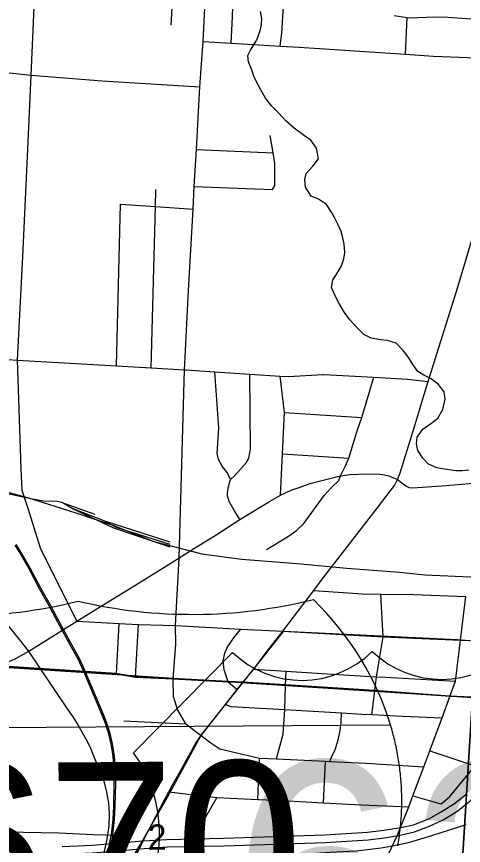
# Model space of a CAD drawing. Extents: x 114604 to 551442, y 316898 to 567001.
# Drawn here: x 218608 to 222509, y 393758 to 400988 of the extents above; entities that cross this region are included whole.
import ezdxf

# ---------------------------------------------------------------- set-up
doc = ezdxf.new("R2010")
doc.units = 0
for name, color, linetype in [('GE_P_Alignment', 7, 'Continuous'), ('GE_P_Alignment_1000_Bearings', 7, 'Continuous'), ('GE_P_Alignment_1000_Stations', 7, 'Continuous'), ('GE_P_Alignment_100_Cardinal_Points', 7, 'Continuous'), ('GE_P_Alignment_500_Bearings', 7, 'Continuous'), ('GE_P_Alignment_500_Cardinal_Points', 7, 'Continuous'), ('GE_P_Alignment_500_Distances', 7, 'Continuous'), ('GE_P_Alignment_500_Stations', 7, 'Continuous'), ('PM_P_Cells', 7, 'Continuous'), ('PV_X_Curb', 7, 'Continuous'), ('SN_P_Signs', 7, 'Continuous')]:
    doc.layers.add(name, color=color, linetype=linetype)

msp = doc.modelspace()

# ---------------------------------------------------------------- linework, layer by layer
at = {"layer": 'GE_P_Alignment'}
msp.add_line((221872.9, 394807.1), (216433.8, 394767.8), dxfattribs=at)
msp.add_line((221872.9, 394807.1), (216433.8, 394767.8), dxfattribs=at)
msp.add_lwpolyline([(221935.9, 393753.9), (221938.9, 393771.4), (221941.8, 393788.8), (221944.5, 393806.3), (221947.1, 393823.8), (221949.6, 393841.3), (221951.9, 393858.8), (221954.1, 393876.3), (221956.2, 393893.8), (221958.1, 393911.3), (221959.9, 393928.8), (221961.5, 393946.3), (221963, 393963.8), (221964.4, 393981.3), (221965.7, 393998.8), (221966.8, 394016.3), (221967.7, 394033.8), (221968.5, 394051.3), (221969.2, 394068.8), (221969.8, 394086.3), (221970.2, 394103.8), (221970.5, 394121.3), (221970.6, 394138.8), (221970.6, 394156.2), (221970.5, 394173.7), (221970.3, 394191.1), (221969.9, 394208.6), (221969.3, 394226), (221968.7, 394243.4), (221967.9, 394260.8), (221966.9, 394278.2), (221965.9, 394295.6), (221964.7, 394313), (221963.3, 394330.3), (221961.9, 394347.6), (221960.3, 394365), (221958.5, 394382.3), (221956.6, 394399.5), (221954.6, 394416.8), (221952.5, 394434), (221950.3, 394451.3), (221947.9, 394468.5), (221945.3, 394485.7), (221942.7, 394502.8), (221939.9, 394520), (221937, 394537.1), (221933.9, 394554.2), (221930.8, 394571.2), (221927.4, 394588.3), (221924, 394605.3), (221920.5, 394622.3), (221916.8, 394639.2), (221912.9, 394656.1), (221909, 394673), (221904.9, 394689.9), (221900.7, 394706.7), (221896.4, 394723.6), (221892, 394740.3), (221887.4, 394757.1), (221882.7, 394773.8), (221877.9, 394790.5), (221872.9, 394807.1)], dxfattribs=at)
for centre, ratio, start_param, end_param in [((218098.6, 398571.5), 0.800001, 4.415841, 5.008936), ((220153.3, 398586.3), 0.800001, 4.415841, 5.008936), ((218454.8, 394139.6), 0.8, 0.230566, 0.669003)]:
    msp.add_ellipse(centre, major_axis=(3515.8, 25.4), ratio=ratio, start_param=start_param, end_param=end_param, dxfattribs=at)
at = {"layer": 'GE_P_Alignment_1000_Bearings'}
for p, q in [((219021.2, 396742.3), (219103.2, 396693.8)), ((219021.2, 396742.3), (219291.2, 396646.4)), ((219377.2, 396584.9), (219103.2, 396693.8)), ((219948.1, 396402.1), (219377.2, 396584.9))]:
    msp.add_line(p, q, dxfattribs=at)
for points in [[(215180.4, 397274.4), (215210.6, 397270.7), (215608.2, 397230.7), (217764.7, 397070), (217958.6, 397032.6), (218229.6, 396930.7), (218274.6, 396908.9), (218361.5, 396880.2), (218462.5, 396843.6), (218557.5, 396821), (218676.4, 396795.3), (218762.4, 396779.6), (218846.3, 396762.9), (218963.2, 396759.4), (218988.7, 396753.7), (219013.8, 396746.6), (219021.2, 396742.3)], [(217213.5, 397002.4), (217624.9, 397064.9), (217808.3, 397050), (218081.7, 396982.7), (218310.4, 396898.8), (218702.1, 396791.6), (219126.6, 396660.2), (219457.3, 396548.5), (219796.4, 396412.4), (220224.8, 396301.4), (220571.3, 396254.9), (221056.2, 396217.7), (221492.3, 396176), (221951.4, 396140.7), (222170.5, 396119.2), (223104.3, 396076.8)], [(219103.2, 396693.8), (219452.7, 396529.3), (219947.2, 396363.3)], [(219377.2, 396584.9), (219475.2, 396533.4), (219947.1, 396385.2)], [(219403.6, 393690), (219429.2, 393812.3), (219438.8, 393877.7), (219451.6, 393984.4), (219455.9, 394096.7), (219460.7, 394297.6), (219461.9, 394367.7), (219460.2, 394442.9), (219448.1, 394556), (219432.9, 394641.4), (219412, 394730.1), (219380.9, 394830.1), (219341.8, 394930.2), (219242.5, 395163.2), (219195.8, 395273.9), (219148.2, 395376.3), (219065, 395528.6), (218951.7, 395738.3), (218891.9, 395846.8), (218808.5, 395996.1), (218716.6, 396169.2), (218629.5, 396322), (218595.2, 396376.7)], [(219415.8, 393686.8), (219441.6, 393810.1), (219451.3, 393876), (219464.2, 393983.4), (219468.5, 394096.4), (219473.2, 394297.3), (219474.4, 394367.7), (219472.8, 394443.7), (219460.6, 394557.7), (219445.2, 394643.9), (219424.1, 394733.4), (219392.7, 394834.2), (219353.4, 394935), (219254.1, 395168.1), (219207.3, 395279), (219159.5, 395381.9), (219076.1, 395534.6), (218962.8, 395744.3), (218903, 395852.9), (218819.6, 396002.1), (218727.7, 396175.2), (218640.4, 396328.4), (218605.7, 396383.7)], [(219362.6, 393657.9), (219394, 393783.7), (219405.7, 393850.6), (219417.6, 393928.7), (219420.5, 394036.9), (219413.1, 394127.3), (219395.6, 394223.7), (219374.1, 394307.9), (219331.4, 394421.6), (219288.8, 394522.6), (219250.5, 394616.7), (219221.6, 394672.6), (219184.7, 394741.1), (219139.6, 394817.1), (219101.3, 394878.2), (219051.6, 394950.4), (218711.8, 395455.5), (218637.6, 395551.7), (218536.8, 395673.1)], [(219583.5, 393583.7), (219685.8, 393762.2), (219924.7, 394178.8), (220220.5, 394720), (220939.9, 395626.1), (222454.2, 395554.1), (224426.3, 395396.5), (225260.8, 395344.3), (227281.6, 395269.1)], [(219423.2, 393568.6), (219584.7, 393580.9), (220487.3, 393640.9), (221138.2, 393683.2), (221341.2, 393700), (221571.8, 393710.5), (221789.7, 393737.1), (221888.1, 393755), (222041.1, 393786.6), (222136.3, 393814.7), (222232.2, 393845.1), (222532.5, 393939.5)]]:
    msp.add_lwpolyline(points, dxfattribs=at)
at = {"layer": 'GE_P_Alignment_1000_Stations'}
msp.add_lwpolyline([(221826.5, 393619.5), (221930.8, 393841.4), (221959.4, 393913.6), (222031.3, 394095.7), (222067.4, 394190.7), (222163.2, 394443.6), (222216.4, 394583.7), (222222.6, 394600.1), (222321.7, 394870.9), (222389.8, 395056.5), (222439.1, 395191), (222483.9, 395548.7), (222528.8, 395929.4)], dxfattribs=at)
at = {"layer": 'GE_P_Alignment_100_Cardinal_Points'}
for p, q in [((222003.5, 400658.9), (222016.3, 400979.3)), ((220207.2, 400374.3), (220237.4, 400771.8)), ((220177.3, 399828.2), (220848.7, 399799.7)), ((220159.6, 399505.7), (220841, 399479.3)), ((219480.7, 397941.1), (219515.8, 399352.8)), ((220946, 397534.3), (221621, 397489.5)), ((220930.3, 397173.8), (221507.8, 397135.7)), ((219479.8, 395254.6), (219504.8, 395692.5)), ((219645.1, 395226.7), (219673.3, 395685.6)), ((222483.9, 395548.7), (222550, 395545.4)), ((222216.4, 394583.7), (222609.3, 394453.4)), ((220714.4, 394159.3), (220728, 394519.1)), ((221288, 394129.6), (221305.5, 394491.8)), ((220356.5, 394176.1), (220200.5, 393907.4))]:
    msp.add_line(p, q, dxfattribs=at)
for points in [[(218665.3, 396829.1), (218657.2, 396853.8), (218647.3, 397044.5), (218614.6, 397990.2), (218662.5, 398895.2), (218710.6, 399894.7), (218735.9, 400475.6), (218762.9, 401067.5), (218777.6, 401328.2), (218814.2, 401979.6), (218832.5, 402199.3), (218863.8, 402575.3), (218881.6, 402789), (218927.6, 403313.9), (218964.8, 403753), (218966.3, 403770.7), (219071.7, 404213), (219113.7, 405011.1)], [(220237.4, 400771.8), (220254.8, 401124.2), (220256, 401202.4), (220249.1, 401270.6), (220224.8, 401387.3), (220184.1, 401606.4), (220180.2, 401744.8), (220189.2, 401810.9), (220217.1, 401912.9), (220286.8, 402035.7), (220342.6, 402125.8), (220425, 402300.1), (220458.5, 402395.8), (220467.3, 402447.8), (220477, 402557.9), (220511.9, 403047.9), (220523, 403204.5), (220540.8, 403488.6), (220600.3, 404439.7), (220662.2, 404922.4)], [(219106.1, 401853.4), (219124.4, 401863), (219142.5, 401870.6), (219210.6, 401869.1), (219638.3, 401841.3), (219733.7, 401811), (219789, 401779.7), (219822, 401752.8), (219855.3, 401702), (219886.8, 401589.1), (219939.2, 401341.4), (219956, 401198.7), (219966.4, 401126.3), (219962.7, 401064.1), (219953.5, 400912.2)], [(220482.3, 400756.7), (220490.3, 400924), (220504.2, 401276.4), (220503.9, 401436.7), (220513.1, 401580.8), (220522.9, 401746.9), (220521.4, 401769)], [(220910.1, 400730.5), (220922.8, 400846), (220935.1, 401032.1), (220948.1, 401166.1), (220955.5, 401226), (220970.8, 401285.8), (220990.3, 401351.5), (221032.3, 401434.7), (221094.1, 401515.4), (221139.3, 401564.5), (221171.3, 401588.4), (221204.4, 401613.1), (221245.1, 401640.3), (221307.7, 401666.9), (221388.1, 401679.1), (221460.1, 401679.5), (221538.1, 401675.7), (221985.8, 401645.4), (222066.8, 401639.5), (222846.7, 401610.6), (222920.3, 401606.4), (222979.6, 401582.8)], [(221905, 400996), (222016.3, 400979.3), (222038.9, 400975.9), (222257.2, 400986.6), (222371.3, 400982.6), (222657.5, 400962.2)], [(220237.4, 400771.8), (220482.3, 400756.7), (220910.1, 400730.5), (221073.7, 400720.5), (222003.5, 400658.9), (222247.5, 400642.7), (223065.7, 400611.9)], [(217996.1, 400530.2), (218546.2, 400497.6), (218735.9, 400475.6), (219354, 400428.3), (220207.2, 400374.3)], [(220075.6, 397959.6), (220110, 398599.5), (220148.9, 399309.3), (220159.6, 399505.7), (220177.3, 399828.2), (220207.2, 400374.3)], [(220841, 399479.3), (220863.7, 399514.9), (220861.8, 399707.4), (220848.7, 399799.7), (220846.1, 399818), (220822.9, 399950.7)], [(219783.3, 397924), (219820.7, 399331.8), (219824.6, 399480.6)], [(219515.8, 399352.8), (219820.7, 399331.8), (220148.9, 399309.3)], [(217336.6, 398080.2), (217853.8, 398043.8), (218614.6, 397990.2)], [(220026.8, 396267), (220072.8, 397907.6), (220075.6, 397959.6)], [(220474.1, 396949), (220446.1, 397012.2), (220401.6, 397065.2), (220369.9, 397123.8), (220358.5, 397177.1), (220373.4, 397399.6), (220339.8, 397889.9)], [(220557.5, 396601.3), (220511, 396676.3), (220467.3, 396751.3), (220450.3, 396805.5), (220449.2, 396833.9), (220457.1, 396890.1), (220474.1, 396949), (220512.5, 396983.3), (220561.7, 397039.7), (220612.8, 397094.3), (220634.5, 397136.8), (220648.7, 397214.1), (220643.7, 397869.6)], [(220910.8, 396812.5), (220930.3, 397173.8), (220946, 397534.3), (220909.3, 397851.9)], [(221436.4, 396982.1), (221477, 397063.8), (221507.8, 397135.7), (221578, 397366.4), (221621, 397489.5), (221725.9, 397841.6)], [(219133.2, 395714.5), (219356.5, 395849.4), (219601.8, 396001), (219916.6, 396197.2), (220026.8, 396267), (220138, 396335.8), (220349.8, 396467.4), (220557.5, 396601.3), (220815.6, 396758.4), (220910.8, 396812.5), (221005.2, 396855.4), (221073.9, 396880.7), (221178.5, 396916.4), (221436.4, 396982.1), (221516, 396992.7), (221673.3, 396999.8), (221779, 396997.1), (221818.6, 396990), (221856.3, 396981.1), (221931.9, 396950.4)], [(220791, 396340.1), (220972.2, 396449.8), (221050.9, 396503.7), (221116.7, 396566.7), (221293.2, 396810.6), (221357, 396879.1), (221419.7, 396942.3), (221436.4, 396982.1)], [(221931.9, 396950.4), (222005, 396895.7), (222033.6, 396880.3), (222066.7, 396877.8), (222357.9, 396898.3), (222625.2, 396919.5), (222686.8, 396923.7), (222753.7, 396946.2)], [(219133.2, 395714.5), (218816.6, 396351.6), (218706.1, 396705.5), (218665.3, 396829.1)], [(220085.9, 394819.3), (220011.9, 394943.6), (219977.1, 395057.5), (219976, 395210.9), (219997, 395514.3), (219995.9, 395676.6), (220026.8, 396267)], [(221204.1, 395981.8), (221626.6, 395951.2), (221786.6, 395949.3), (222076.7, 395945.7), (222528.8, 395929.4)], [(221708.3, 394898.7), (221734.2, 395105.7), (221749.9, 395229.9), (221807.8, 395578.8), (221786.6, 395949.3)], [(218441.9, 395321.1), (218521.7, 395352.1), (218595.5, 395384.1), (218715.2, 395452.9), (219133.2, 395714.5)], [(219133.2, 395714.5), (219504.8, 395692.5), (219673.3, 395685.6), (219995.9, 395676.6), (220566.9, 395645), (220932.7, 395626.3)], [(220454.3, 395184), (220421.4, 395290.8), (220411.9, 395369.2), (220425.7, 395435.3), (220446.8, 395485.4), (220510.3, 395576.9), (220566.9, 395645)], [(220932.7, 395626.3), (221807.8, 395578.8), (222483.9, 395548.7)], [(220680.4, 395296.6), (220959.9, 395278), (221275.8, 395257), (221749.9, 395229.9), (221829.3, 395225.3), (222439.1, 395191)], [(220877.5, 394511.9), (220935.6, 394729.1), (220950.3, 394943.3), (220956.4, 395155.5), (220959.9, 395278)], [(219479.8, 395254.6), (219645.1, 395226.7), (219976, 395210.9), (220454.3, 395184), (220534.1, 395119.3)], [(220432.5, 394987.6), (220479, 394970.1), (220950.3, 394943.3), (221444.6, 394913.6), (221622.4, 394903), (221708.3, 394898.7), (221978.2, 394885.5), (222321.7, 394870.9)], [(221343.1, 394490.1), (221358.4, 394527.7), (221387.8, 394593.2), (221413.3, 394666.8), (221430.9, 394742.7), (221442.8, 394828.6), (221444.6, 394913.6)], [(219544.4, 394844.4), (220085.9, 394819.3), (220173, 394752.9), (220219.3, 394715.9), (220303.9, 394652.3), (220382.4, 394599), (220728, 394519.1), (220877.5, 394511.9), (221305.5, 394491.8), (221343.1, 394490.1), (221657.4, 394475.3), (222163.2, 394443.6)], [(222345.1, 394147.8), (222390.7, 394184.2), (222594.8, 394431.5), (222609.3, 394453.4), (222735.3, 394643.1)], [(219936.3, 394224.3), (220356.5, 394176.1), (220714.4, 394159.3), (220725.7, 394158.7), (220978.2, 394146.8), (221288, 394129.6), (221617.7, 394111.3), (222031.3, 394095.7)], [(222067.4, 394190.7), (222270.3, 394131.7), (222314.1, 394120.7), (222345.1, 394147.8)]]:
    msp.add_lwpolyline(points, dxfattribs=at)
at = {"layer": 'GE_P_Alignment_500_Bearings'}
for points in [[(221931.9, 396950.4), (221955.4, 397007.5), (222083.5, 397421.4), (222154.8, 397653), (222202.3, 397804.3), (222452.8, 398609), (222639.9, 399232), (222647.7, 399257.5)], [(218614.6, 397990.2), (219480.7, 397941.1), (219783.3, 397924), (220072.8, 397907.6), (220084.9, 397906.9), (220339.8, 397889.9), (220643.7, 397869.6), (220909.3, 397851.9), (220983.1, 397846.9), (221280.6, 397867), (221291.5, 397866.4)], [(221291.5, 397866.4), (221725.9, 397841.6), (221779.2, 397838.6)], [(221779.2, 397838.6), (222019.2, 397825.1), (222202.3, 397804.3)], [(220932.7, 395626.3), (221204.1, 395981.8), (221275.4, 396080.4), (221477.6, 396339.7), (221757.1, 396698.5), (221907.5, 396897.8), (221931.9, 396950.4)], [(219083.8, 392614.9), (219112, 392729.5), (219124.6, 392779.9), (219141.7, 392824.3), (219282.2, 393046.9), (219451.5, 393321.4), (219648.4, 393672.8), (219680, 393727.2), (219714, 393798), (219902.1, 394160.6), (219936.3, 394224.3), (219969.7, 394286.1), (220034.9, 394403.8), (220096.6, 394511.9), (220176.3, 394654.8), (220219.3, 394715.9), (220432.5, 394987.6), (220534.1, 395119.3), (220583.1, 395178.7), (220680.4, 395296.6), (220796.4, 395451.9), (220932.7, 395626.3)]]:
    msp.add_lwpolyline(points, dxfattribs=at)
at = {"layer": 'GE_P_Alignment_500_Cardinal_Points'}
msp.add_line((220493.7, 395442), (219629.9, 394565.5), dxfattribs=at)
msp.add_lwpolyline([(219502.9, 393779.8), (219500.5, 393845.3), (219274, 393849.8), (218978.9, 393864.7), (218669.5, 393871.9), (218601.2, 393874.7)], dxfattribs=at)
for centre, radius, start, end in [((221098.3, 396067.8), 870.2, 225.98708, 314.84109), ((222316.5, 396076.6), 870.2, 225.98709, 314.8411), ((218637, 393859.6), 1218.2, 334.9612, 35.415)]:
    msp.add_arc(centre, radius, start, end, dxfattribs=at)
at = {"layer": 'GE_P_Alignment_500_Distances'}
for points in [[(222890.7, 395036.7), (222388.6, 395059.3), (221733.1, 395108.5), (220955.2, 395158.3), (220581.9, 395181.5), (220453.1, 395186.8), (219974.9, 395213.7), (219643.9, 395229.5), (219478.6, 395257.4), (218440.7, 395324), (218280.6, 395310.7), (218207.8, 395317.4), (218080.2, 395335.9), (217730.5, 395357.4), (217852.6, 398046.6), (217957.9, 400535.2), (218061.5, 402234.2)], [(215035, 395502.3), (215357.3, 395481.4), (216098.3, 395444.7), (216401.8, 395428), (217190.3, 395389.7), (217505.2, 395372.1), (217730.5, 395357.4), (218080.2, 395335.9), (218207.8, 395317.4), (218280.6, 395310.7), (218440.7, 395324), (219478.6, 395257.4), (219643.9, 395229.5), (219974.9, 395213.7), (220453.1, 395186.8), (220581.9, 395181.5), (220955.2, 395158.3), (221733.1, 395108.5), (222388.6, 395059.3), (222890.7, 395036.7)]]:
    msp.add_lwpolyline(points, dxfattribs=at)
at = {"layer": 'GE_P_Alignment_500_Stations'}
for points in [[(221904.3, 393837.4), (221930.8, 393841.4), (222080.2, 393876.2), (222212.2, 393924.8), (222332.7, 393979.9), (222451.7, 394054.4), (222563.6, 394142.8), (222650.6, 394222.6), (222736, 394317.7), (222813.1, 394425.3), (222863.8, 394518.8), (222937.6, 394691.7), (222977.3, 394814.7), (222998.8, 394883.9), (223043.3, 395026.4), (223054.5, 395062.2), (223103.2, 395247.4), (223162.9, 395475.1)], [(219006.9, 393749.8), (219269.5, 393761.4), (219502.9, 393779.8), (219714, 393798), (219918.2, 393810.6), (220412.9, 393821.1), (221299.4, 393849.8), (221670.3, 393873.3), (221813.3, 393891), (221959.4, 393913.6), (222074.2, 393938.7), (222205.9, 393991.1), (222315.2, 394051.7), (222430, 394123.4), (222542, 394210.3)], [(216560, 393511.2), (216596.2, 393518.7), (216884.8, 393582), (217025.6, 393609), (217114.7, 393623.1), (217182.7, 393633.7), (217255, 393644.8), (217327.7, 393651.9), (217552.7, 393673), (217791.6, 393685.8), (218045.9, 393686.2), (218233.6, 393686.2), (218682.5, 393678.3), (219006.3, 393680.7), (219268.9, 393692.3), (219502.2, 393710.7), (219680, 393727.2), (219924.5, 393744.3), (220419.2, 393754.8), (221305.7, 393783.5), (221676.6, 393807), (221819.6, 393824.7), (221904.3, 393837.4)]]:
    msp.add_lwpolyline(points, dxfattribs=at)
at = {"layer": 'PM_P_Cells'}
for points in [[(220733.4, 401032.3), (220745.3, 400970.1), (220743.2, 400918), (220731.1, 400863.9), (220711, 400805.8), (220702.9, 400779.7)], [(222554.9, 397030.2), (222496.9, 397024.2), (222441, 397026.3), (222385, 397034.3), (222327.1, 397042.4), (222275.1, 397052.5), (222203.2, 397082.6), (222153.3, 397136.8), (222109.5, 397202.9), (222099.7, 397261), (222105.8, 397319.1), (222153.9, 397389.2), (222232, 397443.2), (222286.1, 397485.3), (222330.2, 397559.3), (222350.4, 397649.5), (222340.6, 397713.6), (222290.8, 397779.8), (222226.9, 397827.9), (222163, 397860), (222111.1, 397892.2), (222067.2, 397952.3), (222031.4, 398012.5), (221985.6, 398072.6), (221921.7, 398138.8), (221845.8, 398162.9), (221783.9, 398169), (221703.9, 398183.1), (221638, 398215.2), (221590.2, 398265.4), (221516.4, 398343.6), (221470.5, 398407.7), (221426.7, 398477.9), (221392.9, 398546.1), (221357.1, 398624.2), (221369.2, 398690.3), (221403.3, 398744.4), (221443.5, 398814.5), (221463.6, 398874.6), (221473.7, 398928.7), (221467.9, 399002.8), (221456, 399058.9), (221442.2, 399113), (221416.3, 399171.1), (221386.4, 399229.3), (221356.6, 399281.4), (221314.7, 399347.5), (221244.9, 399393.7), (221179, 399421.8), (221129.2, 399500), (221125.3, 399568.1), (221135.4, 399620.2), (221193.6, 399684.3), (221243.7, 399746.3), (221225.9, 399840.5), (221176.1, 399908.7), (221122.2, 399948.8), (221032.4, 400015), (220958.6, 400079.2), (220894.7, 400147.4), (220834.9, 400207.6), (220781.1, 400275.7), (220739.3, 400349.9), (220705.4, 400412), (220679.6, 400468.2), (220657.7, 400528.3), (220631.9, 400594.4), (220626, 400648.5), (220648.8, 400693.5), (220702.9, 400779.7)]]:
    msp.add_lwpolyline(points, dxfattribs=at)
at = {"layer": 'SN_P_Signs'}
for points in [[(217728, 395361.5), (222589.3, 395047.2), (222423.8, 392410.5), (219749.2, 392575.8), (217068.3, 392741.6), (217241.9, 395378.3)], [(222589.3, 395047.2), (227860.8, 394718), (227697.3, 392049.2), (225063.9, 392229.6), (222423.8, 392410.5)]]:
    msp.add_lwpolyline(points, close=True, dxfattribs=at)

# ---------------------------------------------------------------- texts
at = {"layer": 'GE_P_Alignment'}
msp.add_text('670', height=1500.08, rotation=0.41401, dxfattribs=at).set_placement((217765.8, 392972.6))
at = {"layer": 'GE_P_Alignment_500_Cardinal_Points'}
msp.add_text('62', height=2088.4, rotation=0.41408, dxfattribs=at).set_placement((220486.1, 392396.3))
at = {"layer": 'PV_X_Curb'}
msp.add_text('2', height=221, rotation=0.41404, dxfattribs=at).set_placement((219753.1, 393719.2))

doc.saveas('drawing.dxf')
